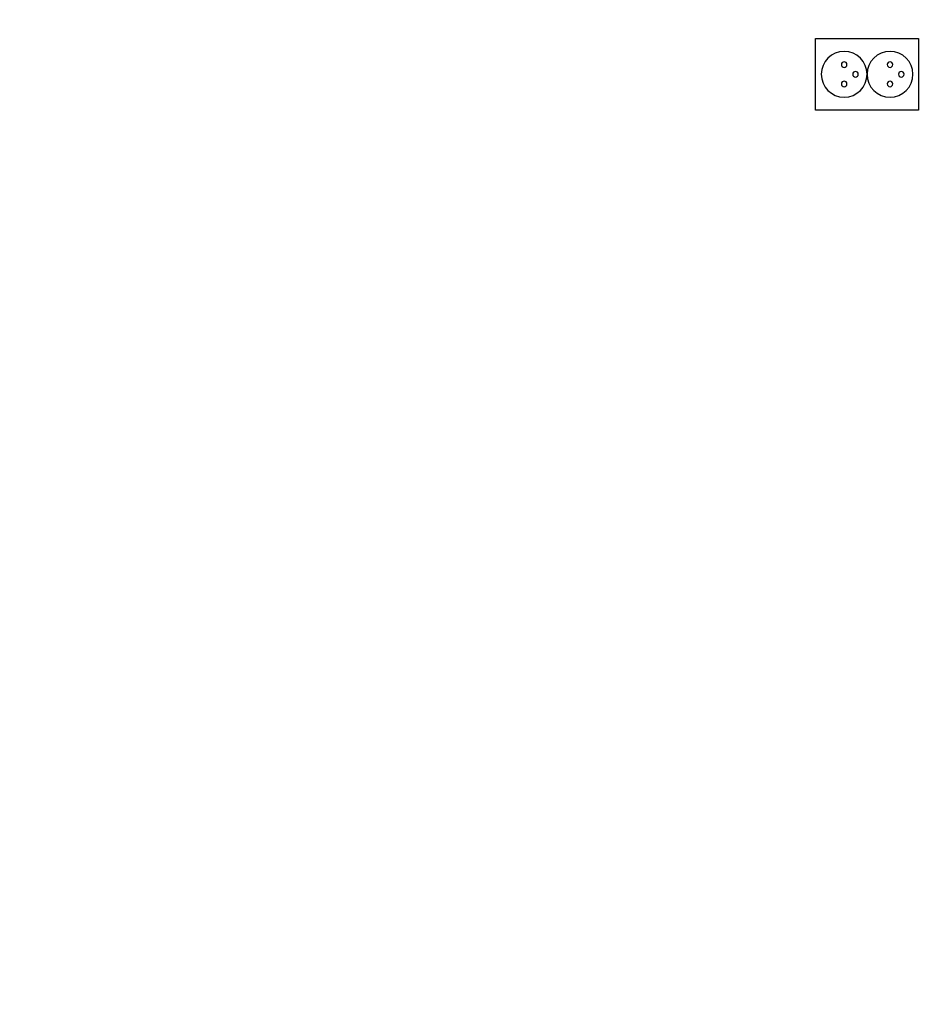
# Model space of a CAD drawing. Header units: millimetres. Extents: x 40090 to 187415, y -53271 to 40260.
# Tile 335 of 406: x 143666 to 144677, y 13480 to 14579. Entities that reach past the tile are written whole.
import ezdxf

# ---------------------------------------------------------------- set-up
doc = ezdxf.new("R2010")
doc.units = ezdxf.units.MM
for name, color, linetype in [('AVM_nárokLAN', 30, 'Continuous'), ('AVM_nároky_silnoproudu', 170, 'Continuous'), ('AVM_sp_230VAC', 170, 'Continuous')]:
    doc.layers.add(name, color=color, linetype=linetype)
doc.styles.add('AVM', font='arial.ttf')
doc.dimstyles.new('AVM-1_50', dxfattribs={"dimscale": 40, "dimtxt": 2.5, "dimasz": 2.5, "dimexe": 1.25, "dimexo": 0.625, "dimtad": 1, "dimdec": 0, "dimrnd": 1, "dimtxsty": 'AVM', "dimcen": 2.5, "dimclrd": 256, "dimclre": 256, "dimclrt": 256, "dimadec": 0, "dimazin": 0, "dimtfac": 1, "dimtdec": 0, "dimtmove": 0, "dimatfit": 3, "dimfxl": 0, "dimarcsym": 0})

# ---------------------------------------------------------------- blocks, each defined once
blk = doc.blocks.new('Dvouzásuvka230V')
blk.add_lwpolyline([(0, 0), (80, 0), (80, 115), (0, 115)], close=True)
for centre, radius in [((40, 83.1), 25.6), ((40, 95.7), 3.1), ((29.2, 83.1), 3.1), ((50.8, 83.1), 3.1), ((40, 31.9), 25.6), ((40, 44.6), 3.1), ((29.2, 31.9), 3.1), ((50.8, 31.9), 3.1)]:
    blk.add_circle(centre, radius)

msp = doc.modelspace()

# ---------------------------------------------------------------- block references
at = {"layer": 'AVM_nároky_silnoproudu', "xscale": -1, "rotation": 270}
msp.add_blockref('Dvouzásuvka230V', (144554.4, 14478.5), dxfattribs=at)

# ---------------------------------------------------------------- leaders
at = {"layer": 'AVM_nárokLAN', "annotation_type": 0, "has_hookline": 1, "hookline_direction": 0, "text_width": 5076.4}
msp.add_leader([(142733.5, 13995.6), (145928.5, 9706.9), (146028.5, 9706.9)], dimstyle='AVM-1_50', override={"dimgap": 0.625, "dimtad": 0}, dxfattribs=at)
at = {"layer": 'AVM_sp_230VAC', "annotation_type": 0, "has_hookline": 1, "hookline_direction": 0}
for points, text_width in [([(138090.1, 19236), (140699.9, 11086.4), (140799.9, 11086.4)], 3632.3), ([(142817.4, 14002.3), (145535.2, 10690.5), (145635.2, 10690.5)], 3709.3)]:
    msp.add_leader(points, dimstyle='AVM-1_50', override={"dimgap": 0.625, "dimtad": 0}, dxfattribs=dict(at, text_width=text_width))

doc.saveas('drawing.dxf')
